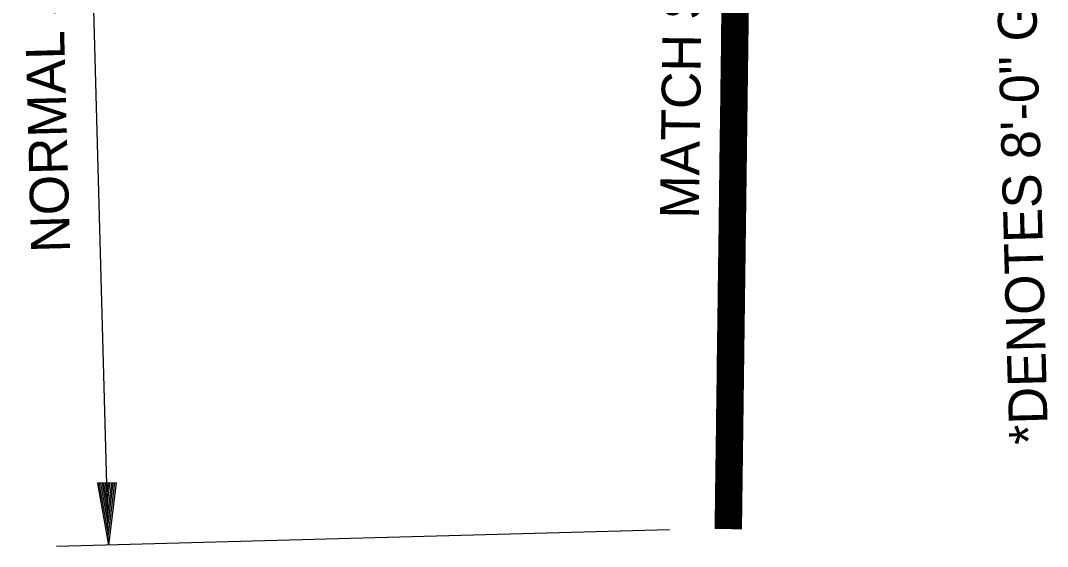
# Model space of a CAD drawing. Extents: x 1926836 to 1933254, y 596317 to 604524.
# Drawn here: x 1932900.1 to 1933058.9, y 601204.7 to 601286 of the extents above; entities that cross this region are included whole.
import ezdxf

# ---------------------------------------------------------------- set-up
doc = ezdxf.new("R2010")
doc.units = 0
doc.layers.add('Default', color=7, linetype='Continuous')
doc.layers.add('R_Draft', color=7, linetype='Continuous')

msp = doc.modelspace()

# ---------------------------------------------------------------- linework, layer by layer
at = {"layer": 'Default'}
for p, q in [((1933010.64, 601443.83), (1933007.53, 601207.41)), ((1933014.48, 601431.33), (1933011.54, 601207.36)), ((1933012.55, 601284.82), (1933010.4, 601364.91)), ((1933012.56, 601285.42), (1933010.43, 601364.93)), ((1933012.27, 601263.2), (1933009.58, 601363.42)), ((1933012.28, 601263.8), (1933009.59, 601364.02)), ((1933012.28, 601264.4), (1933009.61, 601364.07)), ((1933012.29, 601265), (1933009.63, 601364.1)), ((1933012.3, 601265.6), (1933009.66, 601364.12)), ((1933012.31, 601266.21), (1933009.68, 601364.15)), ((1933012.32, 601266.81), (1933009.7, 601364.17)), ((1933012.32, 601267.41), (1933009.73, 601364.2)), ((1933012.33, 601268.01), (1933009.75, 601364.22)), ((1933012.34, 601268.61), (1933009.77, 601364.25)), ((1933012.35, 601269.21), (1933009.8, 601364.27)), ((1933012.36, 601269.81), (1933009.82, 601364.29)), ((1933012.36, 601270.41), (1933009.84, 601364.32)), ((1933012.37, 601271.01), (1933009.87, 601364.34)), ((1933012.38, 601271.61), (1933009.89, 601364.37)), ((1933012.39, 601272.21), (1933009.91, 601364.39)), ((1933012.4, 601272.81), (1933009.94, 601364.42)), ((1933012.4, 601273.41), (1933009.96, 601364.44)), ((1933012.41, 601274.01), (1933009.98, 601364.47)), ((1933012.42, 601274.61), (1933010.01, 601364.49)), ((1933012.43, 601275.21), (1933010.03, 601364.52)), ((1933012.43, 601275.81), (1933010.05, 601364.54)), ((1933012.44, 601276.42), (1933010.08, 601364.57)), ((1933012.45, 601277.02), (1933010.1, 601364.59)), ((1933012.46, 601277.62), (1933010.12, 601364.61)), ((1933012.47, 601278.22), (1933010.15, 601364.64)), ((1933012.47, 601278.82), (1933010.17, 601364.66)), ((1933012.48, 601279.42), (1933010.19, 601364.69)), ((1933012.49, 601280.02), (1933010.22, 601364.71)), ((1933012.5, 601280.62), (1933010.24, 601364.74)), ((1933012.51, 601281.22), (1933010.26, 601364.76)), ((1933012.51, 601281.82), (1933010.29, 601364.79)), ((1933012.52, 601282.42), (1933010.31, 601364.81)), ((1933012.53, 601283.02), (1933010.33, 601364.84)), ((1933012.54, 601283.62), (1933010.36, 601364.86)), ((1933012.55, 601284.22), (1933010.38, 601364.89)), ((1933012.25, 601262), (1933009.56, 601362.22)), ((1933012.26, 601262.6), (1933009.57, 601362.82)), ((1932913.64, 601204.89), (1932909.44, 601361.36)), ((1933012.23, 601260.2), (1933009.54, 601360.42)), ((1933012.24, 601260.8), (1933009.55, 601361.02)), ((1933012.25, 601261.4), (1933009.56, 601361.62)), ((1933012.21, 601259), (1933009.52, 601359.22)), ((1933012.21, 601258.4), (1933009.52, 601358.62)), ((1933012.22, 601259.6), (1933009.53, 601359.82)), ((1933012.19, 601257.2), (1933009.5, 601357.42)), ((1933012.2, 601257.8), (1933009.51, 601358.02)), ((1933012.17, 601256), (1933009.48, 601356.21)), ((1933012.17, 601255.4), (1933009.48, 601355.61)), ((1933012.18, 601256.6), (1933009.49, 601356.82)), ((1933012.14, 601253.59), (1933009.45, 601353.81)), ((1933012.15, 601254.2), (1933009.46, 601354.41)), ((1933012.16, 601254.8), (1933009.47, 601355.01)), ((1933012.14, 601252.99), (1933009.44, 601353.21)), ((1933012.13, 601252.39), (1933009.44, 601352.61)), ((1933012.1, 601250.59), (1933009.41, 601350.81)), ((1933012.11, 601251.19), (1933009.42, 601351.41)), ((1933012.12, 601251.79), (1933009.43, 601352.01)), ((1933012.09, 601249.39), (1933009.4, 601349.61)), ((1933012.1, 601249.99), (1933009.41, 601350.21)), ((1933012.06, 601247.59), (1933009.37, 601347.81)), ((1933012.07, 601248.19), (1933009.38, 601348.41)), ((1933012.08, 601248.79), (1933009.39, 601349.01)), ((1933012.04, 601245.79), (1933009.35, 601346.01)), ((1933012.05, 601246.39), (1933009.36, 601346.61)), ((1933012.06, 601246.99), (1933009.37, 601347.21)), ((1933012.02, 601244.59), (1933009.33, 601344.8)), ((1933012.03, 601245.19), (1933009.34, 601345.4)), ((1933012, 601242.79), (1933009.31, 601343)), ((1933012.01, 601243.39), (1933009.32, 601343.6)), ((1933012.02, 601243.99), (1933009.33, 601344.2)), ((1933011.99, 601241.59), (1933009.29, 601341.8)), ((1933011.98, 601240.99), (1933009.29, 601341.2)), ((1933011.99, 601242.19), (1933009.3, 601342.4)), ((1933011.96, 601239.78), (1933009.27, 601340)), ((1933011.97, 601240.38), (1933009.28, 601340.6)), ((1933011.94, 601237.98), (1933009.25, 601338.2)), ((1933011.95, 601239.18), (1933009.26, 601339.4)), ((1933011.95, 601238.58), (1933009.26, 601338.8)), ((1933011.91, 601236.18), (1933009.22, 601336.4)), ((1933011.92, 601236.78), (1933009.23, 601337)), ((1933011.93, 601237.38), (1933009.24, 601337.6)), ((1933011.9, 601234.98), (1933009.21, 601335.2)), ((1933011.91, 601235.58), (1933009.22, 601335.8)), ((1933011.87, 601233.18), (1933009.18, 601333.4)), ((1933011.88, 601233.78), (1933009.19, 601334)), ((1933011.89, 601234.38), (1933009.2, 601334.6)), ((1933011.85, 601231.38), (1933009.16, 601331.59)), ((1933011.86, 601231.98), (1933009.17, 601332.2)), ((1933011.87, 601232.58), (1933009.18, 601332.8)), ((1933011.84, 601230.78), (1933009.15, 601330.99)), ((1933011.84, 601230.17), (1933009.15, 601330.39)), ((1933011.81, 601228.37), (1933009.12, 601328.59)), ((1933011.82, 601228.97), (1933009.13, 601329.19)), ((1933011.83, 601229.57), (1933009.14, 601329.79)), ((1933011.79, 601226.57), (1933009.1, 601326.79)), ((1933011.8, 601227.77), (1933009.11, 601327.99)), ((1933011.8, 601227.17), (1933009.11, 601327.39)), ((1933011.77, 601225.37), (1933009.08, 601325.59)), ((1933011.78, 601225.97), (1933009.09, 601326.19)), ((1933011.75, 601223.57), (1933009.06, 601323.79)), ((1933011.76, 601224.77), (1933009.07, 601324.99)), ((1933011.76, 601224.17), (1933009.07, 601324.39)), ((1933011.73, 601222.37), (1933009.04, 601322.59)), ((1933011.74, 601222.97), (1933009.05, 601323.19)), ((1933011.71, 601220.57), (1933009.02, 601320.78)), ((1933011.72, 601221.77), (1933009.03, 601321.99)), ((1933011.72, 601221.17), (1933009.03, 601321.39)), ((1933011.69, 601219.37), (1933009, 601319.58)), ((1933011.69, 601218.77), (1933009, 601318.98)), ((1933011.7, 601219.97), (1933009.01, 601320.18)), ((1933011.67, 601217.57), (1933008.98, 601317.78)), ((1933011.68, 601218.17), (1933008.99, 601318.38)), ((1933011.65, 601216.37), (1933008.96, 601316.58)), ((1933011.65, 601215.76), (1933008.96, 601315.98)), ((1933011.66, 601216.97), (1933008.97, 601317.18)), ((1933011.62, 601213.96), (1933008.93, 601314.18)), ((1933011.63, 601214.56), (1933008.94, 601314.78)), ((1933011.64, 601215.16), (1933008.95, 601315.38)), ((1933011.61, 601213.36), (1933008.92, 601313.58)), ((1933011.61, 601212.76), (1933008.92, 601312.98)), ((1933011.58, 601210.96), (1933008.89, 601311.18)), ((1933011.59, 601211.56), (1933008.9, 601311.78)), ((1933011.6, 601212.16), (1933008.91, 601312.38)), ((1933011.56, 601209.16), (1933008.87, 601309.37)), ((1933011.58, 601210.36), (1933008.88, 601310.58)), ((1933011.57, 601209.76), (1933008.88, 601309.97)), ((1933011.54, 601207.96), (1933008.85, 601308.17)), ((1933011.55, 601208.56), (1933008.86, 601308.77)), ((1933011.49, 601207.36), (1933008.83, 601306.37)), ((1933011.51, 601207.36), (1933008.84, 601306.97)), ((1933011.54, 601207.36), (1933008.85, 601307.57)), ((1933011.44, 601207.36), (1933008.81, 601305.17)), ((1933011.42, 601207.36), (1933008.81, 601304.57)), ((1933011.46, 601207.36), (1933008.82, 601305.77)), ((1933011.37, 601207.36), (1933008.79, 601303.37)), ((1933011.39, 601207.36), (1933008.8, 601303.97)), ((1933011.32, 601207.36), (1933008.77, 601302.17)), ((1933011.3, 601207.36), (1933008.77, 601301.57)), ((1933011.34, 601207.36), (1933008.78, 601302.77)), ((1933011.25, 601207.36), (1933008.75, 601300.37)), ((1933011.27, 601207.36), (1933008.76, 601300.97)), ((1933011.2, 601207.36), (1933008.73, 601299.17)), ((1933011.18, 601207.36), (1933008.73, 601298.57)), ((1933011.22, 601207.36), (1933008.74, 601299.77)), ((1933011.1, 601207.36), (1933008.7, 601296.77)), ((1933011.13, 601207.36), (1933008.71, 601297.37)), ((1933011.15, 601207.36), (1933008.72, 601297.97)), ((1933011.06, 601207.36), (1933008.69, 601295.56)), ((1933011.08, 601207.36), (1933008.7, 601296.16)), ((1933010.98, 601207.36), (1933008.66, 601293.76)), ((1933011.01, 601207.36), (1933008.67, 601294.36)), ((1933011.03, 601207.36), (1933008.68, 601294.96)), ((1933010.91, 601207.36), (1933008.64, 601291.96)), ((1933010.94, 601207.36), (1933008.65, 601292.56)), ((1933010.96, 601207.36), (1933008.66, 601293.16)), ((1933010.86, 601207.36), (1933008.62, 601290.76)), ((1933010.89, 601207.37), (1933008.63, 601291.36)), ((1933010.79, 601207.37), (1933008.6, 601288.96)), ((1933010.82, 601207.37), (1933008.61, 601289.56)), ((1933010.84, 601207.37), (1933008.62, 601290.16)), ((1933010.72, 601207.37), (1933008.58, 601287.16)), ((1933010.77, 601207.37), (1933008.59, 601288.36)), ((1933010.74, 601207.37), (1933008.59, 601287.76)), ((1933010.67, 601207.37), (1933008.56, 601285.96)), ((1933010.69, 601207.37), (1933008.57, 601286.56)), ((1933010.6, 601207.37), (1933008.54, 601284.15)), ((1933010.65, 601207.37), (1933008.55, 601285.35)), ((1933010.62, 601207.37), (1933008.55, 601284.75)), ((1933010.53, 601207.37), (1933008.51, 601282.35)), ((1933010.55, 601207.37), (1933008.52, 601282.95)), ((1933010.57, 601207.37), (1933008.53, 601283.55)), ((1933010.48, 601207.37), (1933008.5, 601281.15)), ((1933010.5, 601207.37), (1933008.51, 601281.75)), ((1933010.41, 601207.37), (1933008.47, 601279.35)), ((1933010.43, 601207.37), (1933008.48, 601279.95)), ((1933010.45, 601207.37), (1933008.49, 601280.55)), ((1933010.33, 601207.37), (1933008.45, 601277.55)), ((1933010.36, 601207.37), (1933008.46, 601278.15)), ((1933010.38, 601207.37), (1933008.47, 601278.75)), ((1933010.31, 601207.37), (1933008.44, 601276.95)), ((1933010.29, 601207.37), (1933008.44, 601276.35)), ((1933010.21, 601207.37), (1933008.41, 601274.55)), ((1933010.24, 601207.37), (1933008.42, 601275.15)), ((1933010.26, 601207.37), (1933008.43, 601275.75)), ((1933010.19, 601207.37), (1933008.4, 601273.95)), ((1933010.17, 601207.37), (1933008.4, 601273.35)), ((1933010.09, 601207.38), (1933008.37, 601271.54)), ((1933010.12, 601207.38), (1933008.38, 601272.14)), ((1933010.14, 601207.37), (1933008.39, 601272.75)), ((1933010.02, 601207.38), (1933008.35, 601269.74)), ((1933010.07, 601207.38), (1933008.36, 601270.94)), ((1933010.05, 601207.38), (1933008.36, 601270.34)), ((1933009.97, 601207.38), (1933008.33, 601268.54)), ((1933010, 601207.38), (1933008.34, 601269.14)), ((1933009.9, 601207.38), (1933008.31, 601266.74)), ((1933009.95, 601207.38), (1933008.32, 601267.94)), ((1933009.93, 601207.38), (1933008.32, 601267.34)), ((1933009.85, 601207.38), (1933008.29, 601265.54)), ((1933009.83, 601207.38), (1933008.29, 601264.94)), ((1933009.88, 601207.38), (1933008.3, 601266.14)), ((1933009.78, 601207.38), (1933008.27, 601263.74)), ((1933009.81, 601207.38), (1933008.28, 601264.34)), ((1933009.73, 601207.38), (1933008.25, 601262.54)), ((1933009.71, 601207.38), (1933008.25, 601261.94)), ((1933009.76, 601207.38), (1933008.26, 601263.14)), ((1933009.64, 601207.38), (1933008.22, 601260.13)), ((1933009.66, 601207.38), (1933008.23, 601260.73)), ((1933009.69, 601207.38), (1933008.24, 601261.34)), ((1933009.61, 601207.38), (1933008.21, 601259.53)), ((1933009.59, 601207.38), (1933008.21, 601258.93)), ((1933009.52, 601207.38), (1933008.18, 601257.13)), ((1933009.54, 601207.38), (1933008.19, 601257.73)), ((1933009.57, 601207.38), (1933008.2, 601258.33)), ((1933009.45, 601207.38), (1933008.16, 601255.33)), ((1933009.49, 601207.38), (1933008.17, 601256.53)), ((1933009.47, 601207.38), (1933008.17, 601255.93)), ((1933009.4, 601207.39), (1933008.14, 601254.13)), ((1933009.42, 601207.38), (1933008.15, 601254.73)), ((1933009.33, 601207.39), (1933008.12, 601252.33)), ((1933009.35, 601207.39), (1933008.13, 601252.93)), ((1933009.37, 601207.38), (1933008.14, 601253.53)), ((1933009.28, 601207.39), (1933008.1, 601251.13)), ((1933009.3, 601207.39), (1933008.11, 601251.73)), ((1933009.21, 601207.39), (1933008.08, 601249.32)), ((1933009.23, 601207.39), (1933008.09, 601249.92)), ((1933009.25, 601207.39), (1933008.1, 601250.53)), ((1933009.16, 601207.39), (1933008.06, 601248.12)), ((1933009.13, 601207.39), (1933008.06, 601247.52)), ((1933009.18, 601207.39), (1933008.07, 601248.72)), ((1933009.09, 601207.39), (1933008.04, 601246.32)), ((1933009.11, 601207.39), (1933008.05, 601246.92)), ((1933009.04, 601207.39), (1933008.02, 601245.12)), ((1933009.01, 601207.39), (1933008.02, 601244.52)), ((1933009.06, 601207.39), (1933008.03, 601245.72)), ((1933008.94, 601207.39), (1933007.99, 601242.72)), ((1933008.97, 601207.39), (1933008, 601243.32)), ((1933008.99, 601207.39), (1933008.01, 601243.92)), ((1933008.89, 601207.39), (1933007.98, 601241.52)), ((1933008.92, 601207.39), (1933007.99, 601242.12)), ((1933008.82, 601207.39), (1933007.95, 601239.72)), ((1933008.85, 601207.39), (1933007.96, 601240.32)), ((1933008.87, 601207.39), (1933007.97, 601240.92)), ((1933008.75, 601207.39), (1933007.93, 601237.92)), ((1933008.77, 601207.39), (1933007.94, 601238.52)), ((1933008.8, 601207.39), (1933007.95, 601239.12)), ((1933008.7, 601207.39), (1933007.91, 601236.72)), ((1933008.73, 601207.39), (1933007.92, 601237.32)), ((1933008.63, 601207.4), (1933007.89, 601234.91)), ((1933008.65, 601207.39), (1933007.9, 601235.51)), ((1933008.68, 601207.39), (1933007.91, 601236.11)), ((1933008.56, 601207.4), (1933007.87, 601233.11)), ((1933008.61, 601207.4), (1933007.88, 601234.31)), ((1933008.58, 601207.39), (1933007.88, 601233.71)), ((1933008.51, 601207.4), (1933007.85, 601231.91)), ((1933008.53, 601207.4), (1933007.86, 601232.51)), ((1933008.44, 601207.4), (1933007.83, 601230.11)), ((1933008.49, 601207.4), (1933007.84, 601231.31)), ((1933008.46, 601207.4), (1933007.84, 601230.71)), ((1933008.37, 601207.4), (1933007.8, 601228.31)), ((1933008.39, 601207.4), (1933007.81, 601228.91)), ((1933008.41, 601207.4), (1933007.82, 601229.51)), ((1933008.32, 601207.4), (1933007.79, 601227.11)), ((1933008.34, 601207.4), (1933007.8, 601227.71)), ((1933008.25, 601207.4), (1933007.76, 601225.3)), ((1933008.27, 601207.4), (1933007.77, 601225.91)), ((1933008.29, 601207.4), (1933007.78, 601226.51)), ((1933008.2, 601207.4), (1933007.75, 601224.1)), ((1933008.22, 601207.4), (1933007.76, 601224.7)), ((1933008.15, 601207.4), (1933007.73, 601222.9)), ((1933008.13, 601207.4), (1933007.73, 601222.3)), ((1933008.17, 601207.4), (1933007.74, 601223.5)), ((1933008.05, 601207.4), (1933007.7, 601220.5)), ((1933008.08, 601207.4), (1933007.71, 601221.1)), ((1933008.1, 601207.4), (1933007.72, 601221.7)), ((1933008.03, 601207.4), (1933007.69, 601219.9)), ((1933008.01, 601207.4), (1933007.69, 601219.3)), ((1933007.93, 601207.4), (1933007.66, 601217.5)), ((1933007.96, 601207.4), (1933007.67, 601218.1)), ((1933007.98, 601207.4), (1933007.68, 601218.7)), ((1933007.86, 601207.4), (1933007.64, 601215.7)), ((1933007.91, 601207.41), (1933007.65, 601216.9)), ((1933007.88, 601207.4), (1933007.65, 601216.3)), ((1932914.83, 601214.52), (1932911.95, 601214.45)), ((1932911.95, 601214.45), (1932913.64, 601204.89)), ((1932912.19, 601214.45), (1932913.6, 601206.5)), ((1932912.43, 601214.46), (1932913.56, 601208.15)), ((1932912.67, 601214.47), (1932913.51, 601209.74)), ((1932912.91, 601214.47), (1932913.47, 601211.37)), ((1932913.17, 601214.48), (1932913.43, 601212.97)), ((1932913.6, 601214.49), (1932913.43, 601212.97)), ((1932913.84, 601214.5), (1932913.47, 601211.37)), ((1932914.11, 601214.51), (1932913.51, 601209.74)), ((1932914.35, 601214.51), (1932913.56, 601208.15)), ((1932914.59, 601214.52), (1932913.6, 601206.5)), ((1932914.83, 601214.52), (1932913.64, 601204.89)), ((1933007.81, 601207.41), (1933007.62, 601214.49)), ((1933007.84, 601207.41), (1933007.63, 601215.1)), ((1933007.74, 601207.41), (1933007.6, 601212.69)), ((1933007.79, 601207.41), (1933007.61, 601213.89)), ((1933007.76, 601207.41), (1933007.61, 601213.29)), ((1933007.69, 601207.41), (1933007.58, 601211.49)), ((1933007.67, 601207.41), (1933007.58, 601210.89)), ((1933007.72, 601207.41), (1933007.59, 601212.09)), ((1933007.62, 601207.41), (1933007.56, 601209.69)), ((1933007.64, 601207.41), (1933007.57, 601210.29)), ((1933007.57, 601207.41), (1933007.54, 601208.49)), ((1933007.55, 601207.41), (1933007.54, 601207.89)), ((1933007.6, 601207.41), (1933007.55, 601209.09)), ((1933000.45, 601207.22), (1932905.61, 601204.67))]:
    msp.add_line(p, q, dxfattribs=at)

# ---------------------------------------------------------------- texts
msp.add_text('*DENOTES 8\'-0" GUARDRAIL', height=6, rotation=91.5377, dxfattribs=at).set_placement((1933058.99, 601220.51))
at = {"layer": 'R_Draft'}
for s, rotation, p in [('MATCH SHLDR. SLOPE', 89.2467, (1933004.96, 601255.33)), ('NORMAL SHLDR.', 91.5377, (1932907.72, 601250.17))]:
    msp.add_text(s, height=6, rotation=rotation, dxfattribs=at).set_placement(p)

doc.saveas('drawing.dxf')
